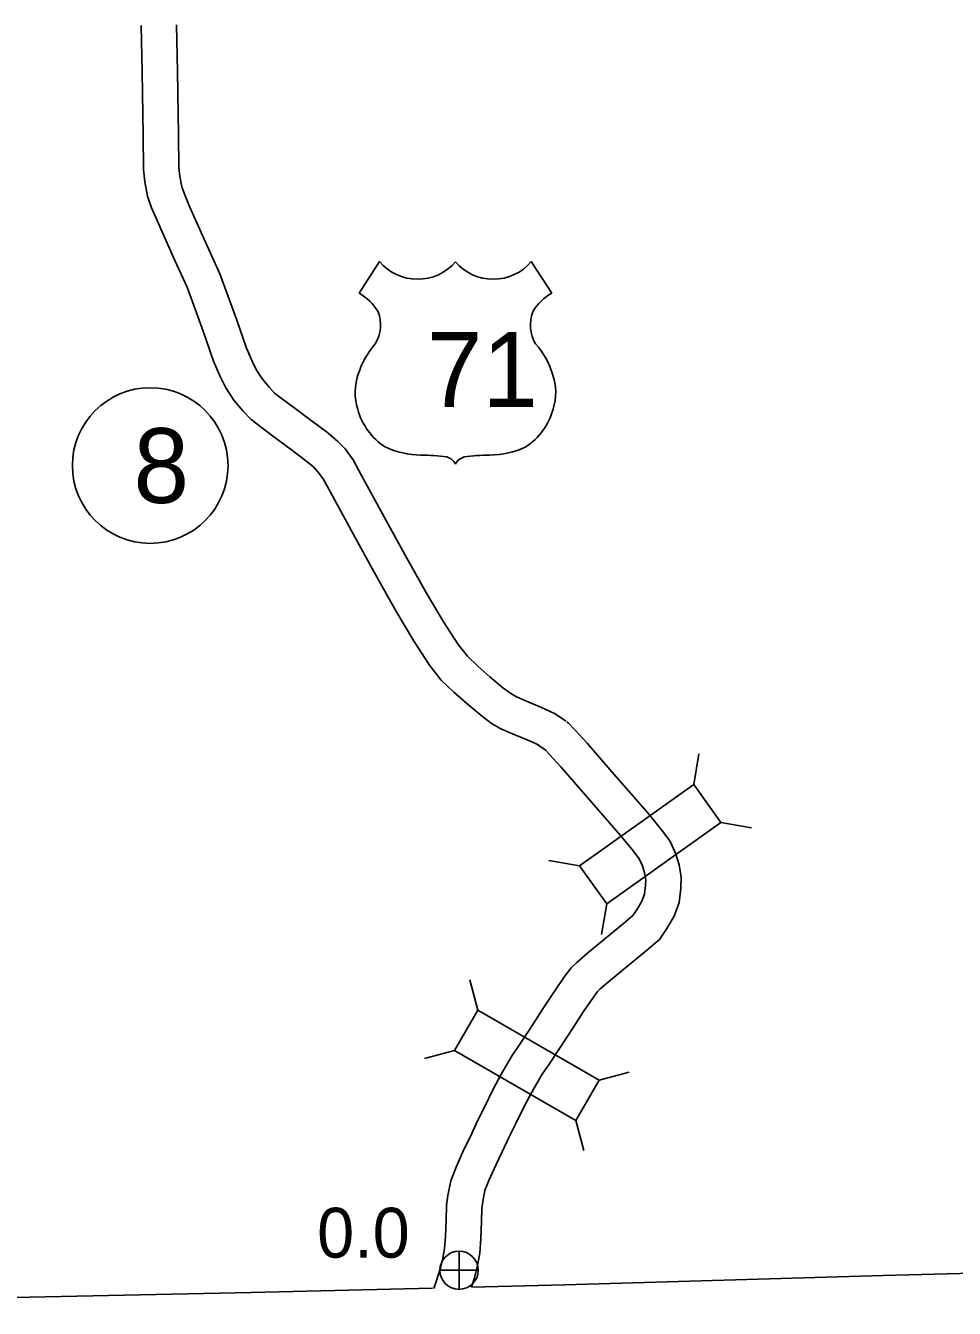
# Model space of a CAD drawing. Extents: x -939622 to -934245, y 1383184 to 1385301.
# Drawn here: x -936403.02 to -936379.39, y 1383932.08 to 1383964.72 of the extents above; entities that cross this region are included whole.
import ezdxf

# ---------------------------------------------------------------- set-up
doc = ezdxf.new("R2010")
doc.units = 0
for name, color, linetype in [('15', 7, 'Continuous'), ('2', 7, 'Continuous'), ('20', 7, 'Continuous'), ('22', 7, 'Continuous'), ('25', 7, 'Continuous'), ('26', 7, 'Continuous'), ('27', 7, 'Continuous')]:
    doc.layers.add(name, color=color, linetype=linetype)

msp = doc.modelspace()

# ---------------------------------------------------------------- linework, layer by layer
at = {"layer": '15'}
for points in [[(-936400.08, 1383964.717), (-936400.056, 1383963.533), (-936400.027, 1383961.932), (-936400.024, 1383961.056), (-936399.99, 1383960.739), (-936399.918, 1383960.379), (-936399.814, 1383960.084), (-936399.676, 1383959.756), (-936399.222, 1383958.742), (-936398.909, 1383958.059), (-936398.503, 1383956.946), (-936398.239, 1383956.181), (-936398.07, 1383955.787), (-936397.929, 1383955.501), (-936397.72, 1383955.19), (-936397.496, 1383954.912), (-936397.286, 1383954.694), (-936397.03, 1383954.498), (-936396.736, 1383954.279), (-936396.256, 1383953.921), (-936395.931, 1383953.681), (-936395.7, 1383953.489), (-936395.585, 1383953.367), (-936395.448, 1383953.183), (-936395.266, 1383952.844), (-936394.681, 1383951.767), (-936394.154, 1383950.809), (-936393.601, 1383949.826), (-936393.154, 1383949.075), (-936392.749, 1383948.445), (-936392.444, 1383948.062), (-936392.122, 1383947.754), (-936391.794, 1383947.467), (-936391.443, 1383947.172), (-936391.173, 1383946.972), (-936390.945, 1383946.836), (-936390.63, 1383946.698), (-936390.258, 1383946.543), (-936389.974, 1383946.413)], [(-936399.18, 1383964.735), (-936399.157, 1383963.551), (-936399.127, 1383961.942), (-936399.124, 1383961.105), (-936399.1, 1383960.876), (-936399.048, 1383960.618), (-936398.974, 1383960.409), (-936398.85, 1383960.114), (-936398.402, 1383959.114), (-936398.076, 1383958.401), (-936397.655, 1383957.247), (-936397.399, 1383956.507), (-936397.252, 1383956.163), (-936397.148, 1383955.953), (-936396.995, 1383955.725), (-936396.819, 1383955.507), (-936396.685, 1383955.367), (-936396.488, 1383955.217), (-936396.198, 1383955.001), (-936395.719, 1383954.644), (-936395.376, 1383954.39), (-936395.082, 1383954.146), (-936394.894, 1383953.946), (-936394.687, 1383953.669), (-936394.474, 1383953.271), (-936393.892, 1383952.198), (-936393.368, 1383951.246), (-936392.822, 1383950.277), (-936392.389, 1383949.549), (-936392.017, 1383948.97), (-936391.778, 1383948.671), (-936391.514, 1383948.418), (-936391.209, 1383948.15), (-936390.885, 1383947.879), (-936390.672, 1383947.721), (-936390.533, 1383947.638), (-936390.277, 1383947.526), (-936389.897, 1383947.368), (-936389.567, 1383947.217)], [(-936389.272, 1383947.02), (-936389.567, 1383947.217)], [(-936389.255, 1383947.004), (-936389.219, 1383946.979), (-936389.036, 1383946.791), (-936388.734, 1383946.458), (-936388.105, 1383945.732), (-936387.198, 1383944.694), (-936386.839, 1383944.258), (-936386.634, 1383943.971), (-936386.488, 1383943.664), (-936386.395, 1383943.366), (-936386.343, 1383943.049), (-936386.349, 1383942.77), (-936386.395, 1383942.403), (-936386.523, 1383942.061), (-936386.705, 1383941.74), (-936386.897, 1383941.466), (-936387.223, 1383941.181), (-936388.138, 1383940.43), (-936388.401, 1383940.206), (-936388.468, 1383940.144), (-936388.575, 1383940), (-936388.825, 1383939.634), (-936389.085, 1383939.235), (-936389.437, 1383938.686), (-936389.702, 1383938.29), (-936389.881, 1383938.033), (-936390.143, 1383937.58), (-936390.327, 1383937.232), (-936390.538, 1383936.8), (-936390.71, 1383936.457), (-936390.893, 1383936.063), (-936391.053, 1383935.738), (-936391.234, 1383935.328), (-936391.334, 1383935.073), (-936391.388, 1383934.799), (-936391.413, 1383934.621), (-936391.419, 1383934.292), (-936391.438, 1383933.855), (-936391.468, 1383933.482), (-936391.523, 1383933.169), (-936391.601, 1383932.856), (-936391.678, 1383932.617)], [(-936389.804, 1383946.29), (-936389.692, 1383946.174), (-936389.407, 1383945.861), (-936388.784, 1383945.141), (-936387.884, 1383944.112), (-936387.554, 1383943.71), (-936387.413, 1383943.513), (-936387.328, 1383943.335), (-936387.273, 1383943.158), (-936387.244, 1383942.984), (-936387.247, 1383942.836), (-936387.275, 1383942.62), (-936387.341, 1383942.443), (-936387.467, 1383942.221), (-936387.572, 1383942.072), (-936387.805, 1383941.867), (-936388.715, 1383941.121), (-936389, 1383940.879), (-936389.141, 1383940.747), (-936389.308, 1383940.522), (-936389.574, 1383940.134), (-936389.841, 1383939.724), (-936390.189, 1383939.18), (-936390.446, 1383938.797), (-936390.641, 1383938.516), (-936390.93, 1383938.016), (-936391.13, 1383937.64), (-936391.345, 1383937.199), (-936391.521, 1383936.848), (-936391.705, 1383936.452), (-936391.869, 1383936.119), (-936392.066, 1383935.673), (-936392.202, 1383935.326), (-936392.275, 1383934.95), (-936392.312, 1383934.694), (-936392.319, 1383934.32), (-936392.336, 1383933.91), (-936392.362, 1383933.597), (-936392.404, 1383933.356), (-936392.467, 1383933.103), (-936392.636, 1383932.581)], [(-936389.773, 1383946.272), (-936390.037, 1383946.449)], [(-936389.835, 1383946.322), (-936389.846, 1383946.333)]]:
    msp.add_lwpolyline(points, dxfattribs=at)
at = {"layer": '2'}
for points in [[(-936391.674, 1383932.616), (-936389.303, 1383932.673), (-936381.202, 1383932.913), (-936373.38, 1383933.119), (-936365.428, 1383933.34), (-936360.546, 1383933.459)], [(-936417.25, 1383932.078), (-936412.91, 1383932.171), (-936404.949, 1383932.32), (-936397.282, 1383932.479), (-936392.667, 1383932.591)]]:
    msp.add_lwpolyline(points, dxfattribs=at)
at = {"layer": '20'}
for p, q in [((-936386.022, 1383945.408), (-936385.891, 1383946.189)), ((-936385.333, 1383944.44), (-936384.552, 1383944.309)), ((-936388.925, 1383943.34), (-936389.706, 1383943.471)), ((-936388.236, 1383942.372), (-936388.367, 1383941.591)), ((-936391.514, 1383939.669), (-936391.719, 1383940.434)), ((-936392.108, 1383938.64), (-936392.873, 1383938.435)), ((-936388.428, 1383937.886), (-936387.663, 1383938.091)), ((-936389.022, 1383936.857), (-936388.817, 1383936.092))]:
    msp.add_line(p, q, dxfattribs=at)
for points in [[(-936388.236, 1383942.372), (-936385.333, 1383944.44), (-936386.022, 1383945.408), (-936388.925, 1383943.34)], [(-936392.108, 1383938.64), (-936389.022, 1383936.857), (-936388.428, 1383937.886), (-936391.514, 1383939.669)]]:
    msp.add_lwpolyline(points, close=True, dxfattribs=at)
at = {"layer": '22'}
for p, q in [((-936394.015, 1383958.714), (-936394.535, 1383957.911)), ((-936390.155, 1383958.714), (-936389.635, 1383957.911))]:
    msp.add_line(p, q, dxfattribs=at)
for centre, radius, start, end in [((-936393.048, 1383959.528), 1.264, 220.075, 319.6701), ((-936391.122, 1383959.528), 1.264, 220.3299, 319.925), ((-936395.213, 1383956.745), 1.349, 30.7809, 59.9883), ((-936388.957, 1383956.745), 1.349, 120.0117, 149.2191), ((-936394.916, 1383957.101), 0.925, 328.8105, 21.2108), ((-936389.254, 1383957.101), 0.925, 158.7892, 211.1895), ((-936392.498, 1383955.206), 2.157, 138.9565, 162.6913), ((-936391.672, 1383955.206), 2.157, 17.3087, 41.0435), ((-936393.21, 1383955.382), 1.426, 160.9576, 197.3819), ((-936390.96, 1383955.382), 1.426, 342.6181, 19.0424), ((-936392.978, 1383955.386), 1.65, 195.1074, 237.1312), ((-936391.192, 1383955.386), 1.65, 302.8688, 344.8926), ((-936392.947, 1383955.906), 2.118, 244.0771, 269.5779), ((-936392.898, 1383949.908), 3.88, 81.1942, 90.9539), ((-936392.413, 1383953.387), 0.372, 28.0342, 72.9864), ((-936391.757, 1383953.387), 0.372, 107.0136, 151.9658), ((-936391.272, 1383949.908), 3.88, 89.0461, 98.8058), ((-936391.223, 1383955.906), 2.118, 270.4221, 295.9229)]:
    msp.add_arc(centre, radius, start, end, dxfattribs=at)
at = {"layer": '26'}
for p, q in [((-936391.993, 1383932.56), (-936391.993, 1383933.535)), ((-936392.481, 1383933.048), (-936391.506, 1383933.048))]:
    msp.add_line(p, q, dxfattribs=at)
msp.add_circle((-936391.993, 1383933.048), 0.487, dxfattribs=at)
at = {"layer": '27'}
msp.add_circle((-936399.851, 1383953.524), 1.98, dxfattribs=at)

# ---------------------------------------------------------------- texts
at = {"layer": '22'}
msp.add_text('71', height=1.9008, dxfattribs=at).set_placement((-936392.812, 1383955.017))
at = {"layer": '25'}
msp.add_text('0.0', height=1.2672, dxfattribs=at).set_placement((-936395.604, 1383933.369))
at = {"layer": '27'}
msp.add_text('8', height=1.901, dxfattribs=at).set_placement((-936400.276, 1383952.573))

doc.saveas('drawing.dxf')
